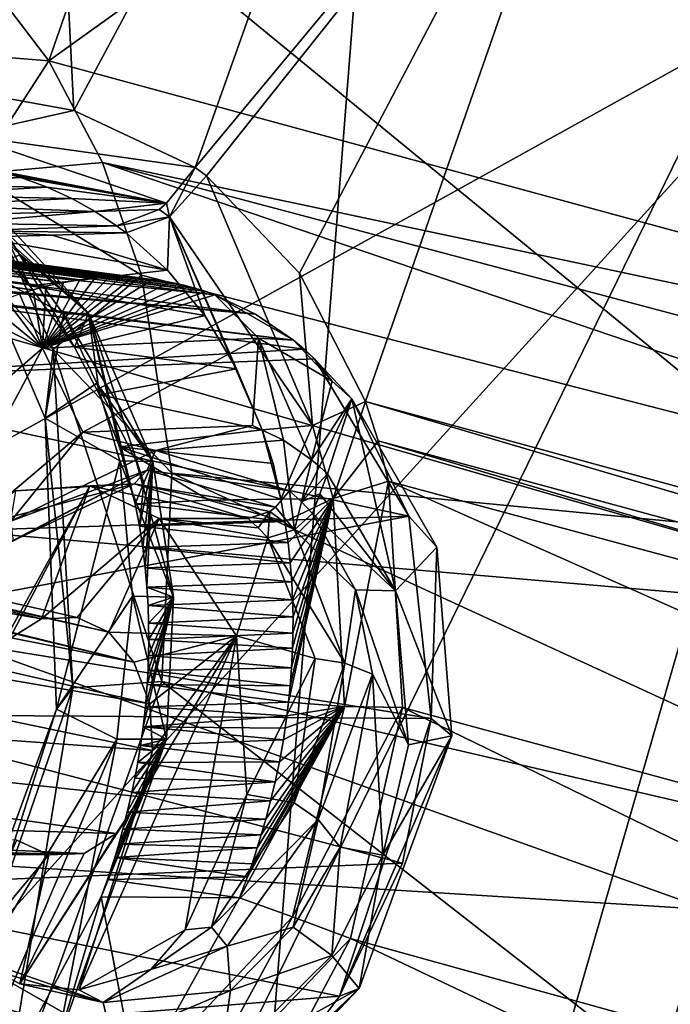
# Model space of a CAD drawing. Header units: metres. Extents: x -150 to 307, y -550 to 84.
# Tile 483 of 656: x 196.96 to 199.27, y -45.07 to -41.57. Entities that reach past the tile are written whole.
import ezdxf

# ---------------------------------------------------------------- set-up
doc = ezdxf.new("R2010")
doc.units = ezdxf.units.M
doc.layers.add('solid_26006363', color=7, linetype='CONTINUOUS')

msp = doc.modelspace()

# ---------------------------------------------------------------- linework, layer by layer
at = {"layer": 'solid_26006363'}
for points in [[(196.60083, -30.959694, 878.640259), (198.641815, -39.122635, 881.911133), (197.154144, -41.897629, 881.450073)], [(196.60083, -30.959694, 878.640259), (197.154144, -41.897629, 881.450073), (196.776627, -41.828884, 881.144531)], [(196.07933, -35.491276, 913.228882), (196.779678, -47.213314, 911.235229), (200.500763, -39.591015, 916.334229)], [(191.751968, -36.109638, 906.630066), (196.982224, -56.357677, 905.998169), (189.043106, -53.510475, 898.924683)], [(191.751968, -36.109638, 906.630066), (198.412628, -38.132488, 912.564453), (196.982224, -56.357677, 905.998169)], [(197.064743, -41.721054, 884.304749), (202.36969, -43.163197, 888.930786), (204.014542, -36.732822, 888.632507)], [(197.675644, -39.963257, 884.334839), (197.064743, -41.721054, 884.304749), (204.014542, -36.732822, 888.632507)], [(198.412628, -38.132488, 912.564453), (205.241486, -37.984425, 918.648743), (205.055618, -57.117409, 913.191284)], [(198.412628, -38.132488, 912.564453), (205.055618, -57.117409, 913.191284), (196.982224, -56.357677, 905.998169)], [(199.125504, -40.242249, 882.56311), (200.704102, -38.135822, 883.295715), (203.580582, -44.401611, 887.226685)], [(197.154144, -41.897629, 881.450073), (198.641815, -39.122635, 881.911133), (197.584274, -42.099266, 881.832642)], [(197.584274, -42.099266, 881.832642), (198.641815, -39.122635, 881.911133), (199.125504, -40.242249, 882.56311)], [(196.779678, -47.213314, 911.235229), (201.651749, -49.373878, 915.042419), (200.500763, -39.591015, 916.334229)], [(195.819336, -39.967365, 886.372742), (201.440521, -39.739426, 890.814392), (200.372223, -43.698971, 891.011536)], [(196.829483, -41.412464, 884.040833), (197.064743, -41.721054, 884.304749), (197.675644, -39.963257, 884.334839)], [(195.046112, -42.162884, 886.338013), (195.819336, -39.967365, 886.372742), (200.372223, -43.698971, 891.011536)], [(197.623901, -42.128605, 881.870789), (197.584274, -42.099266, 881.832642), (199.125504, -40.242249, 882.56311)], [(197.623901, -42.128605, 881.870789), (199.125504, -40.242249, 882.56311), (197.953552, -42.474773, 882.21637)], [(197.953552, -42.474773, 882.21637), (199.125504, -40.242249, 882.56311), (198.187943, -42.929974, 882.519104)], [(198.187943, -42.929974, 882.519104), (199.125504, -40.242249, 882.56311), (203.580582, -44.401611, 887.226685)], [(200.005386, -41.350395, 892.043335), (194.365021, -41.237019, 887.505798), (192.839462, -45.325836, 887.43927)], [(200.005386, -41.350395, 892.043335), (192.839462, -45.325836, 887.43927), (195.612595, -46.188866, 889.873901)], [(200.005386, -41.350395, 892.043335), (195.612595, -46.188866, 889.873901), (198.402115, -46.913486, 892.335022)], [(199.548126, -45.146313, 892.740356), (200.005386, -41.350395, 892.043335), (198.402115, -46.913486, 892.335022)], [(196.829483, -41.412464, 884.040833), (196.38382, -41.666008, 883.544861), (197.064743, -41.721054, 884.304749)], [(196.804611, -42.121696, 883.9953), (197.064743, -41.721054, 884.304749), (196.38382, -41.666008, 883.544861)], [(196.804611, -42.121696, 883.9953), (197.255035, -42.081142, 884.548279), (197.064743, -41.721054, 884.304749)], [(197.064743, -41.721054, 884.304749), (197.255035, -42.081142, 884.548279), (202.36969, -43.163197, 888.930786)], [(196.762939, -41.984581, 881.232422), (196.776627, -41.828884, 881.144531), (197.154144, -41.897629, 881.450073)], [(196.762939, -41.984581, 881.232422), (197.154144, -41.897629, 881.450073), (197.584274, -42.099266, 881.832642)], [(196.762939, -41.984581, 881.232422), (197.482819, -42.226162, 881.843872), (196.710846, -42.083145, 881.458923)], [(196.762939, -41.984581, 881.232422), (197.584274, -42.099266, 881.832642), (197.482819, -42.226162, 881.843872)], [(197.482819, -42.226162, 881.843872), (196.80011, -42.095028, 881.52887), (196.710846, -42.083145, 881.458923)], [(197.482819, -42.226162, 881.843872), (196.884674, -42.112453, 881.597168), (196.80011, -42.095028, 881.52887)], [(196.804611, -42.121696, 883.9953), (197.393661, -42.481316, 884.763), (197.255035, -42.081142, 884.548279)], [(197.255035, -42.081142, 884.548279), (202.016586, -43.346344, 888.693665), (202.36969, -43.163197, 888.930786)], [(197.255035, -42.081142, 884.548279), (201.680511, -43.587143, 888.487183), (202.016586, -43.346344, 888.693665)], [(197.255035, -42.081142, 884.548279), (197.393661, -42.481316, 884.763), (201.680511, -43.587143, 888.487183)], [(196.884674, -42.112453, 881.597168), (196.965012, -42.134941, 881.663818), (196.419525, -42.142681, 882.235352)], [(197.080414, -42.744511, 884.385254), (197.393661, -42.481316, 884.763), (196.804611, -42.121696, 883.9953)], [(197.080414, -42.744511, 884.385254), (196.804611, -42.121696, 883.9953), (196.824173, -42.457237, 883.53717)], [(197.482819, -42.226162, 881.843872), (196.965012, -42.134941, 881.663818), (196.884674, -42.112453, 881.597168)], [(197.482819, -42.226162, 881.843872), (197.584274, -42.099266, 881.832642), (197.492371, -42.274738, 881.890686)], [(197.623901, -42.128605, 881.870789), (197.492371, -42.274738, 881.890686), (197.584274, -42.099266, 881.832642)], [(197.492371, -42.274738, 881.890686), (197.623901, -42.128605, 881.870789), (198.000702, -43.014477, 882.488281)], [(197.623901, -42.128605, 881.870789), (197.953552, -42.474773, 882.21637), (198.000702, -43.014477, 882.488281)], [(195.305374, -43.264317, 886.838806), (195.046112, -42.162884, 886.338013), (200.372223, -43.698971, 891.011536)], [(196.965012, -42.134941, 881.663818), (196.474106, -42.160557, 882.281738), (196.419525, -42.142681, 882.235352)], [(196.965012, -42.134941, 881.663818), (197.059097, -42.16914, 881.744324), (196.474106, -42.160557, 882.281738)], [(197.059097, -42.16914, 881.744324), (196.565964, -42.197369, 882.361694), (196.474106, -42.160557, 882.281738)], [(197.482819, -42.226162, 881.843872), (197.059097, -42.16914, 881.744324), (196.965012, -42.134941, 881.663818)], [(197.174881, -42.497585, 880.447937), (194.812195, -42.207619, 882.947327), (194.902435, -42.195389, 883.012573)], [(197.227661, -42.491951, 880.488647), (194.902435, -42.195389, 883.012573), (194.98526, -42.189793, 883.074036)], [(197.227661, -42.491951, 880.488647), (197.174881, -42.497585, 880.447937), (194.902435, -42.195389, 883.012573)], [(197.276138, -42.48922, 880.52655), (194.98526, -42.189793, 883.074036), (195.061279, -42.189499, 883.131775)], [(197.276138, -42.48922, 880.52655), (197.227661, -42.491951, 880.488647), (194.98526, -42.189793, 883.074036)], [(197.361328, -42.490082, 880.594299), (195.061279, -42.189499, 883.131775), (195.130966, -42.19339, 883.185791)], [(197.320587, -42.48877, 880.561707), (197.276138, -42.48922, 880.52655), (195.061279, -42.189499, 883.131775)], [(197.361328, -42.490082, 880.594299), (197.320587, -42.48877, 880.561707), (195.061279, -42.189499, 883.131775)], [(197.432922, -42.496361, 880.652405), (195.130966, -42.19339, 883.185791), (195.194809, -42.20055, 883.236328)], [(197.432922, -42.496361, 880.652405), (197.361328, -42.490082, 880.594299), (195.130966, -42.19339, 883.185791)], [(197.493195, -42.505638, 880.702148), (195.194809, -42.20055, 883.236328), (195.267181, -42.212986, 883.2948)], [(197.493195, -42.505638, 880.702148), (197.432922, -42.496361, 880.652405), (195.194809, -42.20055, 883.236328)], [(197.059097, -42.16914, 881.744324), (197.147049, -42.209595, 881.822266), (196.565964, -42.197369, 882.361694)], [(197.147049, -42.209595, 881.822266), (196.639053, -42.233368, 882.427185), (196.565964, -42.197369, 882.361694)], [(197.482819, -42.226162, 881.843872), (197.147049, -42.209595, 881.822266), (197.059097, -42.16914, 881.744324)], [(197.009216, -42.532906, 880.323669), (194.620789, -42.254173, 882.814575), (194.688004, -42.23465, 882.860352)], [(197.054382, -42.520645, 880.357056), (194.688004, -42.23465, 882.860352), (194.751678, -42.219322, 882.904541)], [(197.054382, -42.520645, 880.357056), (197.009216, -42.532906, 880.323669), (194.688004, -42.23465, 882.860352)], [(197.117279, -42.506851, 880.404114), (194.751678, -42.219322, 882.904541), (194.812195, -42.207619, 882.947327)], [(197.117279, -42.506851, 880.404114), (197.054382, -42.520645, 880.357056), (194.751678, -42.219322, 882.904541)], [(197.174881, -42.497585, 880.447937), (197.117279, -42.506851, 880.404114), (194.812195, -42.207619, 882.947327)], [(197.543716, -42.516766, 880.744568), (195.267181, -42.212986, 883.2948), (195.332062, -42.228138, 883.348267)], [(197.543716, -42.516766, 880.744568), (197.493195, -42.505638, 880.702148), (195.267181, -42.212986, 883.2948)], [(197.586166, -42.528702, 880.78064), (195.332062, -42.228138, 883.348267), (195.389832, -42.245083, 883.396851)], [(197.586166, -42.528702, 880.78064), (197.543716, -42.516766, 880.744568), (195.332062, -42.228138, 883.348267)], [(197.147049, -42.209595, 881.822266), (197.229126, -42.255589, 881.897461), (196.639053, -42.233368, 882.427185)], [(197.229126, -42.255589, 881.897461), (196.697662, -42.266769, 882.480957), (196.639053, -42.233368, 882.427185)], [(196.964264, -42.408813, 882.886353), (196.824173, -42.457237, 883.53717), (196.780914, -42.236401, 882.689392)], [(197.20517, -42.616444, 882.964966), (196.964264, -42.408813, 882.886353), (196.780914, -42.236401, 882.689392)], [(197.20517, -42.616444, 882.964966), (196.780914, -42.236401, 882.689392), (196.82016, -42.237759, 882.644165)], [(197.482819, -42.226162, 881.843872), (197.229126, -42.255589, 881.897461), (197.147049, -42.209595, 881.822266)], [(197.455948, -42.247898, 881.855713), (197.229126, -42.255589, 881.897461), (197.482819, -42.226162, 881.843872)], [(197.455948, -42.247898, 881.855713), (197.482819, -42.226162, 881.843872), (197.492371, -42.274738, 881.890686)], [(197.009216, -42.532906, 880.323669), (196.961365, -42.548054, 880.288818), (194.620789, -42.254173, 882.814575)], [(197.623062, -42.5396, 880.812317), (195.389832, -42.245083, 883.396851), (195.443604, -42.263836, 883.442932)], [(197.623062, -42.5396, 880.812317), (197.586166, -42.528702, 880.78064), (195.389832, -42.245083, 883.396851)], [(197.653809, -42.551102, 880.839111), (195.443604, -42.263836, 883.442932), (195.597916, -42.335613, 883.580078)], [(197.623062, -42.5396, 880.812317), (195.443604, -42.263836, 883.442932), (197.653809, -42.551102, 880.839111)], [(197.229126, -42.255589, 881.897461), (196.745026, -42.296631, 882.525146), (196.697662, -42.266769, 882.480957)], [(197.229126, -42.255589, 881.897461), (197.305161, -42.306316, 881.969666), (196.745026, -42.296631, 882.525146)], [(197.20517, -42.616444, 882.964966), (196.82016, -42.237759, 882.644165), (196.85939, -42.238934, 882.598389)], [(196.997742, -42.518723, 882.778259), (196.85939, -42.238934, 882.598389), (196.836945, -42.292294, 882.594971)], [(197.155731, -42.736446, 882.958069), (197.20517, -42.616444, 882.964966), (196.85939, -42.238934, 882.598389)], [(196.997742, -42.518723, 882.778259), (197.155731, -42.736446, 882.958069), (196.85939, -42.238934, 882.598389)], [(197.455948, -42.247898, 881.855713), (197.305161, -42.306316, 881.969666), (197.229126, -42.255589, 881.897461)], [(197.455948, -42.247898, 881.855713), (197.492371, -42.274738, 881.890686), (197.305161, -42.306316, 881.969666)], [(197.305161, -42.306316, 881.969666), (196.783081, -42.323631, 882.561523), (196.745026, -42.296631, 882.525146)], [(197.305161, -42.306316, 881.969666), (197.339569, -42.331505, 882.003235), (196.783081, -42.323631, 882.561523)], [(196.997742, -42.518723, 882.778259), (196.836945, -42.292294, 882.594971), (196.814102, -42.346649, 882.591431)], [(197.305161, -42.306316, 881.969666), (197.492371, -42.274738, 881.890686), (197.339569, -42.331505, 882.003235)], [(197.485825, -42.463936, 882.153015), (197.339569, -42.331505, 882.003235), (197.492371, -42.274738, 881.890686)], [(197.61792, -42.624729, 882.30127), (197.485825, -42.463936, 882.153015), (197.492371, -42.274738, 881.890686)], [(197.492371, -42.274738, 881.890686), (198.000702, -43.014477, 882.488281), (197.821564, -43.029903, 882.578186)], [(197.731018, -42.813183, 882.444031), (197.492371, -42.274738, 881.890686), (197.821564, -43.029903, 882.578186)], [(197.731018, -42.813183, 882.444031), (197.61792, -42.624729, 882.30127), (197.492371, -42.274738, 881.890686)], [(197.798325, -42.619774, 880.967896), (195.597916, -42.335613, 883.580078), (195.741806, -42.430199, 883.715637)], [(197.798325, -42.619774, 880.967896), (197.653809, -42.551102, 880.839111), (195.597916, -42.335613, 883.580078)], [(197.076935, -42.339062, 882.29718), (196.783081, -42.323631, 882.561523), (197.339569, -42.331505, 882.003235)], [(197.076935, -42.339062, 882.29718), (196.814102, -42.346649, 882.591431), (196.783081, -42.323631, 882.561523)], [(197.076935, -42.339062, 882.29718), (197.485825, -42.463936, 882.153015), (196.814102, -42.346649, 882.591431)], [(197.076935, -42.339062, 882.29718), (197.339569, -42.331505, 882.003235), (197.485825, -42.463936, 882.153015)], [(196.997742, -42.518723, 882.778259), (196.814102, -42.346649, 882.591431), (197.485825, -42.463936, 882.153015)], [(196.964264, -42.408813, 882.886353), (197.117203, -42.62009, 883.077148), (196.824173, -42.457237, 883.53717)], [(197.20517, -42.616444, 882.964966), (197.117203, -42.62009, 883.077148), (196.964264, -42.408813, 882.886353)], [(197.798325, -42.619774, 880.967896), (195.741806, -42.430199, 883.715637), (195.756927, -42.441872, 883.730042)], [(197.932312, -42.712009, 881.093262), (195.756927, -42.441872, 883.730042), (195.771851, -42.45388, 883.74469)], [(197.798325, -42.619774, 880.967896), (195.756927, -42.441872, 883.730042), (197.932312, -42.712009, 881.093262)], [(197.970047, -42.744095, 881.129822), (195.771851, -42.45388, 883.74469), (196.100082, -42.85437, 884.104858)], [(197.970047, -42.744095, 881.129822), (197.932312, -42.712009, 881.093262), (195.771851, -42.45388, 883.74469)], [(197.051682, -42.989185, 883.88678), (196.824173, -42.457237, 883.53717), (197.117203, -42.62009, 883.077148)], [(197.051682, -42.989185, 883.88678), (197.080414, -42.744511, 884.385254), (196.824173, -42.457237, 883.53717)], [(196.997742, -42.518723, 882.778259), (197.485825, -42.463936, 882.153015), (197.61792, -42.624729, 882.30127)], [(197.080414, -42.744511, 884.385254), (197.501343, -43.183838, 885.036011), (197.393661, -42.481316, 884.763)], [(197.393661, -42.481316, 884.763), (197.501343, -43.183838, 885.036011), (201.680511, -43.587143, 888.487183)], [(197.953552, -42.474773, 882.21637), (198.187943, -42.929974, 882.519104), (198.000702, -43.014477, 882.488281)], [(197.042114, -42.740845, 880.016968), (197.276138, -42.48922, 880.52655), (197.320587, -42.48877, 880.561707)], [(197.042114, -42.740845, 880.016968), (197.320587, -42.48877, 880.561707), (197.361328, -42.490082, 880.594299)], [(197.042114, -42.740845, 880.016968), (197.227661, -42.491951, 880.488647), (197.276138, -42.48922, 880.52655)], [(197.042114, -42.740845, 880.016968), (197.361328, -42.490082, 880.594299), (197.432922, -42.496361, 880.652405)], [(197.042114, -42.740845, 880.016968), (197.174881, -42.497585, 880.447937), (197.227661, -42.491951, 880.488647)], [(197.042114, -42.740845, 880.016968), (197.432922, -42.496361, 880.652405), (197.493195, -42.505638, 880.702148)], [(197.042114, -42.740845, 880.016968), (197.117279, -42.506851, 880.404114), (197.174881, -42.497585, 880.447937)], [(197.042114, -42.740845, 880.016968), (197.493195, -42.505638, 880.702148), (197.543716, -42.516766, 880.744568)], [(197.042114, -42.740845, 880.016968), (197.054382, -42.520645, 880.357056), (197.117279, -42.506851, 880.404114)], [(197.042114, -42.740845, 880.016968), (197.543716, -42.516766, 880.744568), (197.586166, -42.528702, 880.78064)], [(197.042114, -42.740845, 880.016968), (196.910675, -42.566563, 880.25238), (196.961365, -42.548054, 880.288818)], [(197.042114, -42.740845, 880.016968), (196.961365, -42.548054, 880.288818), (197.009216, -42.532906, 880.323669)], [(196.997742, -42.518723, 882.778259), (197.61792, -42.624729, 882.30127), (197.155731, -42.736446, 882.958069)], [(197.042114, -42.740845, 880.016968), (197.009216, -42.532906, 880.323669), (197.054382, -42.520645, 880.357056)], [(197.042114, -42.740845, 880.016968), (197.586166, -42.528702, 880.78064), (197.623062, -42.5396, 880.812317)], [(197.042114, -42.740845, 880.016968), (197.623062, -42.5396, 880.812317), (197.653809, -42.551102, 880.839111)], [(197.809006, -42.705322, 880.592468), (197.042114, -42.740845, 880.016968), (197.653809, -42.551102, 880.839111)], [(197.798325, -42.619774, 880.967896), (197.932312, -42.712009, 881.093262), (197.653809, -42.551102, 880.839111)], [(197.809006, -42.705322, 880.592468), (197.653809, -42.551102, 880.839111), (197.932312, -42.712009, 881.093262)], [(197.042114, -42.740845, 880.016968), (196.857071, -42.588943, 880.214417), (196.910675, -42.566563, 880.25238)], [(197.042114, -42.740845, 880.016968), (196.370499, -43.320797, 879.659363), (196.800552, -42.615768, 880.175049)], [(197.042114, -42.740845, 880.016968), (196.800552, -42.615768, 880.175049), (196.857071, -42.588943, 880.214417)], [(197.235214, -42.864979, 883.256287), (197.051682, -42.989185, 883.88678), (197.117203, -42.62009, 883.077148)], [(197.20517, -42.616444, 882.964966), (197.433563, -43.142166, 883.282593), (197.117203, -42.62009, 883.077148)], [(197.433563, -43.142166, 883.282593), (197.235214, -42.864979, 883.256287), (197.117203, -42.62009, 883.077148)], [(197.155731, -42.736446, 882.958069), (197.244446, -42.905396, 883.071838), (197.20517, -42.616444, 882.964966)], [(197.401947, -43.218304, 883.278198), (197.433563, -43.142166, 883.282593), (197.20517, -42.616444, 882.964966)], [(197.401947, -43.218304, 883.278198), (197.20517, -42.616444, 882.964966), (197.370865, -43.293129, 883.273987)], [(197.315811, -43.090614, 883.176758), (197.370865, -43.293129, 883.273987), (197.20517, -42.616444, 882.964966)], [(197.244446, -42.905396, 883.071838), (197.315811, -43.090614, 883.176758), (197.20517, -42.616444, 882.964966)], [(197.039032, -43.700581, 880.690552), (192.441589, -42.623749, 886.385925), (191.987991, -42.83157, 886.096619)], [(197.27829, -43.747669, 880.903687), (192.864594, -42.753899, 886.744507), (192.441589, -42.623749, 886.385925)], [(197.164795, -43.695492, 880.802612), (192.441589, -42.623749, 886.385925), (197.039032, -43.700581, 880.690552)], [(197.27829, -43.747669, 880.903687), (192.441589, -42.623749, 886.385925), (197.164795, -43.695492, 880.802612)], [(197.155731, -42.736446, 882.958069), (197.61792, -42.624729, 882.30127), (197.731018, -42.813183, 882.444031)], [(197.18544, -43.038136, 880.028198), (197.042114, -42.740845, 880.016968), (197.809006, -42.705322, 880.592468)], [(197.787811, -43.015163, 880.481873), (197.18544, -43.038136, 880.028198), (197.809006, -42.705322, 880.592468)], [(197.896729, -43.066868, 880.578979), (197.787811, -43.015163, 880.481873), (197.809006, -42.705322, 880.592468)], [(198.070328, -42.857193, 880.832275), (197.809006, -42.705322, 880.592468), (197.932312, -42.712009, 881.093262)], [(197.997147, -43.136414, 880.674438), (197.809006, -42.705322, 880.592468), (198.070328, -42.857193, 880.832275)], [(197.896729, -43.066868, 880.578979), (197.809006, -42.705322, 880.592468), (197.997147, -43.136414, 880.674438)], [(198.007065, -42.778549, 881.166077), (197.932312, -42.712009, 881.093262), (197.970047, -42.744095, 881.129822)], [(198.070328, -42.857193, 880.832275), (197.932312, -42.712009, 881.093262), (198.007065, -42.778549, 881.166077)], [(197.366028, -43.854759, 880.981873), (192.883789, -42.770325, 886.763733), (192.864594, -42.753899, 886.744507)], [(197.366028, -43.854759, 880.981873), (192.864594, -42.753899, 886.744507), (197.27829, -43.747669, 880.903687)], [(198.007065, -42.778549, 881.166077), (197.970047, -42.744095, 881.129822), (196.100082, -42.85437, 884.104858)], [(196.63443, -43.504826, 879.732117), (196.370499, -43.320797, 879.659363), (197.042114, -42.740845, 880.016968)], [(197.18544, -43.038136, 880.028198), (196.63443, -43.504826, 879.732117), (197.042114, -42.740845, 880.016968)], [(197.149872, -43.94566, 884.784241), (197.080414, -42.744511, 884.385254), (197.051682, -42.989185, 883.88678)], [(197.080414, -42.744511, 884.385254), (197.465179, -43.922535, 885.208862), (197.501343, -43.183838, 885.036011)], [(197.149872, -43.94566, 884.784241), (197.465179, -43.922535, 885.208862), (197.080414, -42.744511, 884.385254)], [(197.155731, -42.736446, 882.958069), (197.731018, -42.813183, 882.444031), (197.244446, -42.905396, 883.071838)], [(197.366028, -43.854759, 880.981873), (192.902237, -42.787395, 886.782349), (192.883789, -42.770325, 886.763733)], [(197.366028, -43.854759, 880.981873), (193.050583, -42.998333, 886.953735), (192.902237, -42.787395, 886.782349)], [(198.341766, -43.336422, 881.546387), (198.007065, -42.778549, 881.166077), (196.100082, -42.85437, 884.104858)], [(198.139877, -42.920128, 880.901306), (198.007065, -42.778549, 881.166077), (198.341766, -43.336422, 881.546387)], [(198.070328, -42.857193, 880.832275), (198.007065, -42.778549, 881.166077), (198.139877, -42.920128, 880.901306)], [(197.244446, -42.905396, 883.071838), (197.731018, -42.813183, 882.444031), (197.821564, -43.029903, 882.578186)], [(197.039032, -43.700581, 880.690552), (191.987991, -42.83157, 886.096619), (196.925735, -43.771156, 880.5896)], [(198.341766, -43.336422, 881.546387), (196.100082, -42.85437, 884.104858), (196.289917, -43.402576, 884.400085)], [(197.235214, -42.864979, 883.256287), (197.31636, -43.140251, 883.420654), (197.051682, -42.989185, 883.88678)], [(197.374924, -43.141312, 883.351746), (197.31636, -43.140251, 883.420654), (197.235214, -42.864979, 883.256287)], [(197.433563, -43.142166, 883.282593), (197.374924, -43.141312, 883.351746), (197.235214, -42.864979, 883.256287)], [(197.997147, -43.136414, 880.674438), (198.070328, -42.857193, 880.832275), (198.139877, -42.920128, 880.901306)], [(197.244446, -42.905396, 883.071838), (197.821564, -43.029903, 882.578186), (197.315811, -43.090614, 883.176758)], [(198.025299, -43.160587, 880.702454), (197.997147, -43.136414, 880.674438), (198.139877, -42.920128, 880.901306)], [(198.000702, -43.014477, 882.488281), (198.187943, -42.929974, 882.519104), (198.073441, -43.274197, 882.615967)], [(198.025299, -43.160587, 880.702454), (198.139877, -42.920128, 880.901306), (198.05278, -43.186424, 880.730042)], [(198.294525, -43.601532, 881.026611), (198.05278, -43.186424, 880.730042), (198.139877, -42.920128, 880.901306)], [(198.073441, -43.274197, 882.615967), (198.187943, -42.929974, 882.519104), (198.232895, -43.068817, 882.591187)], [(198.441742, -43.446045, 881.265869), (198.139877, -42.920128, 880.901306), (198.341766, -43.336422, 881.546387)], [(198.441742, -43.446045, 881.265869), (198.294525, -43.601532, 881.026611), (198.139877, -42.920128, 880.901306)], [(198.187943, -42.929974, 882.519104), (203.580582, -44.401611, 887.226685), (203.465714, -44.488018, 887.157288)], [(198.232895, -43.068817, 882.591187), (198.187943, -42.929974, 882.519104), (203.465714, -44.488018, 887.157288)], [(197.422714, -44.001881, 881.03241), (193.127258, -43.267296, 887.086243), (193.050583, -42.998333, 886.953735)], [(197.422714, -44.001881, 881.03241), (193.050583, -42.998333, 886.953735), (197.366028, -43.854759, 880.981873)], [(197.091812, -44.020687, 884.267761), (197.051682, -42.989185, 883.88678), (197.31636, -43.140251, 883.420654)], [(197.091812, -44.020687, 884.267761), (197.149872, -43.94566, 884.784241), (197.051682, -42.989185, 883.88678)], [(196.930176, -43.35371, 879.91626), (196.63443, -43.504826, 879.732117), (197.18544, -43.038136, 880.028198)], [(197.442932, -43.103065, 880.240906), (196.930176, -43.35371, 879.91626), (197.18544, -43.038136, 880.028198)], [(197.442932, -43.103065, 880.240906), (197.18544, -43.038136, 880.028198), (197.787811, -43.015163, 880.481873)], [(197.315811, -43.090614, 883.176758), (197.821564, -43.029903, 882.578186), (197.860703, -43.148987, 882.64502)], [(197.442932, -43.103065, 880.240906), (197.787811, -43.015163, 880.481873), (197.896729, -43.066868, 880.578979)], [(197.821564, -43.029903, 882.578186), (198.000702, -43.014477, 882.488281), (197.88826, -43.276318, 882.703918)], [(197.860703, -43.148987, 882.64502), (197.821564, -43.029903, 882.578186), (197.88826, -43.276318, 882.703918)], [(198.000702, -43.014477, 882.488281), (198.073441, -43.274197, 882.615967), (197.88826, -43.276318, 882.703918)], [(197.919052, -43.246647, 880.643127), (197.442932, -43.103065, 880.240906), (197.896729, -43.066868, 880.578979)], [(197.919052, -43.246647, 880.643127), (197.896729, -43.066868, 880.578979), (197.997147, -43.136414, 880.674438)], [(198.073441, -43.274197, 882.615967), (198.232895, -43.068817, 882.591187), (198.269318, -43.212639, 882.65802)], [(198.232895, -43.068817, 882.591187), (203.465714, -44.488018, 887.157288), (203.354446, -44.582905, 887.093323)], [(198.269318, -43.212639, 882.65802), (198.232895, -43.068817, 882.591187), (203.354446, -44.582905, 887.093323)], [(197.413147, -43.173595, 880.262329), (196.930176, -43.35371, 879.91626), (197.442932, -43.103065, 880.240906)], [(197.315811, -43.090614, 883.176758), (197.860703, -43.148987, 882.64502), (197.88826, -43.276318, 882.703918)], [(197.632202, -43.279526, 882.982483), (197.315811, -43.090614, 883.176758), (197.88826, -43.276318, 882.703918)], [(197.632202, -43.279526, 882.982483), (197.370865, -43.293129, 883.273987), (197.315811, -43.090614, 883.176758)], [(197.413147, -43.173595, 880.262329), (197.442932, -43.103065, 880.240906), (197.919052, -43.246647, 880.643127)], [(197.361771, -43.619793, 883.638367), (197.091812, -44.020687, 884.267761), (197.31636, -43.140251, 883.420654)], [(197.507004, -43.623459, 883.469543), (197.361771, -43.619793, 883.638367), (197.31636, -43.140251, 883.420654)], [(197.507004, -43.623459, 883.469543), (197.31636, -43.140251, 883.420654), (197.374924, -43.141312, 883.351746)], [(197.507004, -43.623459, 883.469543), (197.374924, -43.141312, 883.351746), (197.433563, -43.142166, 883.282593)], [(197.386154, -43.372063, 883.307129), (197.397949, -43.447678, 883.33667), (197.433563, -43.142166, 883.282593)], [(197.401947, -43.218304, 883.278198), (197.386154, -43.372063, 883.307129), (197.433563, -43.142166, 883.282593)], [(197.397949, -43.447678, 883.33667), (197.406693, -43.519638, 883.362915), (197.433563, -43.142166, 883.282593)], [(197.406693, -43.519638, 883.362915), (197.412872, -43.588264, 883.386292), (197.433563, -43.142166, 883.282593)], [(197.412872, -43.588264, 883.386292), (197.507004, -43.623459, 883.469543), (197.433563, -43.142166, 883.282593)], [(197.961685, -43.28537, 880.686096), (197.919052, -43.246647, 880.643127), (197.997147, -43.136414, 880.674438)], [(197.961685, -43.28537, 880.686096), (197.997147, -43.136414, 880.674438), (198.025299, -43.160587, 880.702454)], [(196.919083, -43.432579, 880.100464), (196.939011, -43.42366, 879.976746), (197.413147, -43.173595, 880.262329)], [(197.367432, -43.221634, 880.369141), (196.919083, -43.432579, 880.100464), (197.413147, -43.173595, 880.262329)], [(197.413147, -43.173595, 880.262329), (196.939011, -43.42366, 879.976746), (196.930176, -43.35371, 879.91626)], [(197.367432, -43.221634, 880.369141), (197.413147, -43.173595, 880.262329), (197.869476, -43.304153, 880.644775)], [(197.869476, -43.304153, 880.644775), (197.413147, -43.173595, 880.262329), (197.919052, -43.246647, 880.643127)], [(197.961685, -43.28537, 880.686096), (198.025299, -43.160587, 880.702454), (198.05278, -43.186424, 880.730042)], [(197.501343, -43.183838, 885.036011), (197.465179, -43.922535, 885.208862), (200.780518, -44.693157, 888.068726)], [(197.501343, -43.183838, 885.036011), (200.780518, -44.693157, 888.068726), (201.680511, -43.587143, 888.487183)], [(198.026535, -43.25658, 880.728577), (197.961685, -43.28537, 880.686096), (198.05278, -43.186424, 880.730042)], [(198.026535, -43.25658, 880.728577), (198.05278, -43.186424, 880.730042), (198.294525, -43.601532, 881.026611)], [(198.113327, -44.011398, 882.85022), (198.073441, -43.274197, 882.615967), (198.269318, -43.212639, 882.65802)], [(198.113327, -44.011398, 882.85022), (198.269318, -43.212639, 882.65802), (198.319244, -44.01553, 882.913391)], [(198.319244, -44.01553, 882.913391), (198.269318, -43.212639, 882.65802), (202.826889, -45.23872, 886.850098)], [(198.269318, -43.212639, 882.65802), (203.354446, -44.582905, 887.093323), (202.826889, -45.23872, 886.850098)], [(196.711594, -43.398239, 880.398804), (196.919083, -43.432579, 880.100464), (197.367432, -43.221634, 880.369141)], [(196.948212, -43.246902, 880.609619), (196.711594, -43.398239, 880.398804), (197.367432, -43.221634, 880.369141)], [(196.839127, -43.900791, 880.512451), (196.948212, -43.246902, 880.609619), (197.209885, -43.228355, 880.842773)], [(196.925735, -43.771156, 880.5896), (196.839127, -43.900791, 880.512451), (197.209885, -43.228355, 880.842773)], [(197.039032, -43.700581, 880.690552), (196.925735, -43.771156, 880.5896), (197.209885, -43.228355, 880.842773)], [(197.209885, -43.228355, 880.842773), (196.948212, -43.246902, 880.609619), (197.367432, -43.221634, 880.369141)], [(197.039032, -43.700581, 880.690552), (197.209885, -43.228355, 880.842773), (197.456619, -43.345074, 881.062622)], [(197.209885, -43.228355, 880.842773), (197.367432, -43.221634, 880.369141), (197.772278, -43.345154, 880.708557)], [(197.456619, -43.345074, 881.062622), (197.209885, -43.228355, 880.842773), (197.772278, -43.345154, 880.708557)], [(197.849075, -43.319462, 880.652527), (197.367432, -43.221634, 880.369141), (197.869476, -43.304153, 880.644775)], [(197.849075, -43.319462, 880.652527), (197.772278, -43.345154, 880.708557), (197.367432, -43.221634, 880.369141)], [(197.401947, -43.218304, 883.278198), (197.370865, -43.293129, 883.273987), (197.386154, -43.372063, 883.307129)], [(197.935837, -43.384689, 880.724487), (197.869476, -43.304153, 880.644775), (197.919052, -43.246647, 880.643127)], [(197.935837, -43.384689, 880.724487), (197.919052, -43.246647, 880.643127), (197.961685, -43.28537, 880.686096)], [(197.432266, -44.167496, 881.040894), (193.048737, -43.855431, 887.187073), (193.127258, -43.267296, 887.086243)], [(197.432266, -44.167496, 881.040894), (193.127258, -43.267296, 887.086243), (197.422714, -44.001881, 881.03241)], [(199.400894, -44.731495, 890.516724), (195.092499, -44.464146, 887.0047), (195.305374, -43.264317, 886.838806)], [(199.400894, -44.731495, 890.516724), (195.305374, -43.264317, 886.838806), (200.372223, -43.698971, 891.011536)], [(197.632202, -43.279526, 882.982483), (197.902573, -43.355, 882.738831), (197.370865, -43.293129, 883.273987)], [(197.632202, -43.279526, 882.982483), (197.88826, -43.276318, 882.703918), (197.902573, -43.355, 882.738831)], [(197.902573, -43.355, 882.738831), (197.88826, -43.276318, 882.703918), (198.073441, -43.274197, 882.615967)], [(197.913406, -43.430199, 882.77002), (197.902573, -43.355, 882.738831), (198.073441, -43.274197, 882.615967)], [(197.921234, -43.501713, 882.797852), (197.913406, -43.430199, 882.77002), (198.073441, -43.274197, 882.615967)], [(197.915115, -43.996906, 882.945313), (197.921036, -43.938587, 882.931824), (198.073441, -43.274197, 882.615967)], [(198.113327, -44.011398, 882.85022), (197.915115, -43.996906, 882.945313), (198.073441, -43.274197, 882.615967)], [(197.921036, -43.938587, 882.931824), (197.92598, -43.874683, 882.915894), (198.073441, -43.274197, 882.615967)], [(197.926514, -43.569458, 882.822632), (197.921234, -43.501713, 882.797852), (198.073441, -43.274197, 882.615967)], [(197.92598, -43.874683, 882.915894), (197.929504, -43.804672, 882.897095), (198.073441, -43.274197, 882.615967)], [(197.929657, -43.633606, 882.844666), (197.926514, -43.569458, 882.822632), (198.073441, -43.274197, 882.615967)], [(197.929504, -43.804672, 882.897095), (197.930862, -43.751141, 882.881653), (198.073441, -43.274197, 882.615967)], [(197.931, -43.69416, 882.864258), (197.929657, -43.633606, 882.844666), (198.073441, -43.274197, 882.615967)], [(197.930862, -43.751141, 882.881653), (197.931, -43.69416, 882.864258), (198.073441, -43.274197, 882.615967)], [(197.935837, -43.384689, 880.724487), (197.961685, -43.28537, 880.686096), (198.000412, -43.326797, 880.726807)], [(198.026535, -43.25658, 880.728577), (198.000412, -43.326797, 880.726807), (197.961685, -43.28537, 880.686096)], [(198.026535, -43.25658, 880.728577), (198.294525, -43.601532, 881.026611), (198.000412, -43.326797, 880.726807)], [(197.370865, -43.293129, 883.273987), (197.902573, -43.355, 882.738831), (197.386154, -43.372063, 883.307129)], [(197.807922, -43.377785, 880.745178), (197.772278, -43.345154, 880.708557), (197.849075, -43.319462, 880.652527)], [(197.807922, -43.377785, 880.745178), (197.849075, -43.319462, 880.652527), (197.841217, -43.413811, 880.781006)], [(197.841217, -43.413811, 880.781006), (197.849075, -43.319462, 880.652527), (197.935837, -43.384689, 880.724487)], [(197.935837, -43.384689, 880.724487), (197.849075, -43.319462, 880.652527), (197.869476, -43.304153, 880.644775)], [(198.341766, -43.336422, 881.546387), (196.289917, -43.402576, 884.400085), (196.322067, -43.716251, 884.510498)], [(198.421478, -44.053772, 881.756836), (198.341766, -43.336422, 881.546387), (196.322067, -43.716251, 884.510498)], [(197.164795, -43.695492, 880.802612), (197.039032, -43.700581, 880.690552), (197.456619, -43.345074, 881.062622)], [(197.27829, -43.747669, 880.903687), (197.164795, -43.695492, 880.802612), (197.456619, -43.345074, 881.062622)], [(197.27829, -43.747669, 880.903687), (197.456619, -43.345074, 881.062622), (197.730225, -43.761166, 881.306396)], [(197.386154, -43.372063, 883.307129), (197.902573, -43.355, 882.738831), (197.913406, -43.430199, 882.77002)], [(197.456619, -43.345074, 881.062622), (197.772278, -43.345154, 880.708557), (197.807922, -43.377785, 880.745178)], [(197.456619, -43.345074, 881.062622), (197.807922, -43.377785, 880.745178), (197.841217, -43.413811, 880.781006)], [(197.730225, -43.761166, 881.306396), (197.456619, -43.345074, 881.062622), (197.841217, -43.413811, 880.781006)], [(197.935837, -43.384689, 880.724487), (198.000412, -43.326797, 880.726807), (198.152786, -43.597794, 880.915771)], [(198.152786, -43.597794, 880.915771), (198.000412, -43.326797, 880.726807), (198.294525, -43.601532, 881.026611)], [(198.441742, -43.446045, 881.265869), (198.341766, -43.336422, 881.546387), (198.421478, -44.053772, 881.756836)], [(197.386154, -43.372063, 883.307129), (197.913406, -43.430199, 882.77002), (197.397949, -43.447678, 883.33667)], [(197.841217, -43.413811, 880.781006), (197.935837, -43.384689, 880.724487), (198.11496, -43.858086, 880.996765)], [(198.11496, -43.858086, 880.996765), (197.935837, -43.384689, 880.724487), (198.152786, -43.597794, 880.915771)], [(197.730225, -43.761166, 881.306396), (197.841217, -43.413811, 880.781006), (198.009201, -43.841522, 881.038879)], [(198.009201, -43.841522, 881.038879), (197.841217, -43.413811, 880.781006), (198.11496, -43.858086, 880.996765)], [(197.397949, -43.447678, 883.33667), (197.913406, -43.430199, 882.77002), (197.921234, -43.501713, 882.797852)], [(197.397949, -43.447678, 883.33667), (197.921234, -43.501713, 882.797852), (197.406693, -43.519638, 883.362915)], [(198.441742, -43.446045, 881.265869), (198.49382, -44.116322, 881.463867), (198.294525, -43.601532, 881.026611)], [(198.441742, -43.446045, 881.265869), (198.421478, -44.053772, 881.756836), (198.49382, -44.116322, 881.463867)], [(197.406693, -43.519638, 883.362915), (197.921234, -43.501713, 882.797852), (197.926514, -43.569458, 882.822632)], [(197.406693, -43.519638, 883.362915), (197.926514, -43.569458, 882.822632), (197.412872, -43.588264, 883.386292)], [(197.412872, -43.588264, 883.386292), (197.926514, -43.569458, 882.822632), (197.929657, -43.633606, 882.844666)], [(197.412872, -43.588264, 883.386292), (197.929657, -43.633606, 882.844666), (197.416855, -43.653522, 883.407043)], [(197.412872, -43.588264, 883.386292), (197.416855, -43.653522, 883.407043), (197.507004, -43.623459, 883.469543)], [(198.11496, -43.858086, 880.996765), (198.152786, -43.597794, 880.915771), (198.212738, -43.897072, 881.041931)], [(198.152786, -43.597794, 880.915771), (198.294525, -43.601532, 881.026611), (198.341141, -44.147903, 881.209106)], [(198.152786, -43.597794, 880.915771), (198.341141, -44.147903, 881.209106), (198.212738, -43.897072, 881.041931)], [(197.361771, -43.619793, 883.638367), (197.306412, -44.127831, 883.795654), (197.091812, -44.020687, 884.267761)], [(197.482376, -44.127831, 883.587463), (197.306412, -44.127831, 883.795654), (197.361771, -43.619793, 883.638367)], [(197.507004, -43.623459, 883.469543), (197.482376, -44.127831, 883.587463), (197.361771, -43.619793, 883.638367)], [(197.39917, -44.084469, 883.510376), (197.482376, -44.127831, 883.587463), (197.507004, -43.623459, 883.469543)], [(197.407257, -44.012508, 883.49707), (197.39917, -44.084469, 883.510376), (197.507004, -43.623459, 883.469543)], [(197.413773, -43.934048, 883.480835), (197.407257, -44.012508, 883.49707), (197.507004, -43.623459, 883.469543)], [(197.416672, -43.883659, 883.46936), (197.413773, -43.934048, 883.480835), (197.507004, -43.623459, 883.469543)], [(197.41864, -43.830521, 883.456421), (197.416672, -43.883659, 883.46936), (197.507004, -43.623459, 883.469543)], [(197.416855, -43.653522, 883.407043), (197.418961, -43.71558, 883.425537), (197.507004, -43.623459, 883.469543)], [(197.416855, -43.653522, 883.407043), (197.929657, -43.633606, 882.844666), (197.931, -43.69416, 882.864258)], [(197.419464, -43.774567, 883.441895), (197.41864, -43.830521, 883.456421), (197.507004, -43.623459, 883.469543)], [(197.418961, -43.71558, 883.425537), (197.419464, -43.774567, 883.441895), (197.507004, -43.623459, 883.469543)], [(198.294525, -43.601532, 881.026611), (198.49382, -44.116322, 881.463867), (198.341141, -44.147903, 881.209106)], [(197.416855, -43.653522, 883.407043), (197.931, -43.69416, 882.864258), (197.418961, -43.71558, 883.425537)], [(197.418961, -43.71558, 883.425537), (197.931, -43.69416, 882.864258), (197.930862, -43.751141, 882.881653)], [(198.421478, -44.053772, 881.756836), (196.322067, -43.716251, 884.510498), (196.309677, -44.039967, 884.589478)], [(197.418961, -43.71558, 883.425537), (197.930862, -43.751141, 882.881653), (197.419464, -43.774567, 883.441895)], [(197.548874, -44.804737, 881.144775), (197.171799, -45.017006, 880.808838), (197.730225, -43.761166, 881.306396)], [(197.390198, -44.332733, 881.003418), (197.730225, -43.761166, 881.306396), (197.171799, -45.017006, 880.808838)], [(197.366028, -43.854759, 880.981873), (197.27829, -43.747669, 880.903687), (197.730225, -43.761166, 881.306396)], [(197.422714, -44.001881, 881.03241), (197.366028, -43.854759, 880.981873), (197.730225, -43.761166, 881.306396)], [(197.390198, -44.332733, 881.003418), (197.432266, -44.167496, 881.040894), (197.730225, -43.761166, 881.306396)], [(197.419464, -43.774567, 883.441895), (197.929504, -43.804672, 882.897095), (197.41864, -43.830521, 883.456421)], [(197.419464, -43.774567, 883.441895), (197.930862, -43.751141, 882.881653), (197.929504, -43.804672, 882.897095)], [(197.432266, -44.167496, 881.040894), (197.422714, -44.001881, 881.03241), (197.730225, -43.761166, 881.306396)], [(197.548874, -44.804737, 881.144775), (197.730225, -43.761166, 881.306396), (197.767456, -44.324219, 881.339539)], [(197.767456, -44.324219, 881.339539), (197.730225, -43.761166, 881.306396), (198.009201, -43.841522, 881.038879)], [(197.41864, -43.830521, 883.456421), (197.929504, -43.804672, 882.897095), (197.92598, -43.874683, 882.915894)], [(197.41864, -43.830521, 883.456421), (197.92598, -43.874683, 882.915894), (197.416672, -43.883659, 883.46936)], [(197.767456, -44.324219, 881.339539), (198.009201, -43.841522, 881.038879), (197.934921, -44.353325, 881.141541)], [(197.934921, -44.353325, 881.141541), (198.009201, -43.841522, 881.038879), (198.11496, -43.858086, 880.996765)], [(197.303589, -44.462368, 880.92627), (192.703156, -44.331257, 887.051636), (193.048737, -43.855431, 887.187073)], [(197.390198, -44.332733, 881.003418), (193.048737, -43.855431, 887.187073), (197.432266, -44.167496, 881.040894)], [(197.303589, -44.462368, 880.92627), (193.048737, -43.855431, 887.187073), (197.390198, -44.332733, 881.003418)], [(197.416672, -43.883659, 883.46936), (197.92598, -43.874683, 882.915894), (197.921036, -43.938587, 882.931824)], [(197.934921, -44.353325, 881.141541), (198.11496, -43.858086, 880.996765), (198.020096, -44.413136, 881.088074)], [(198.020096, -44.413136, 881.088074), (198.11496, -43.858086, 880.996765), (198.212738, -43.897072, 881.041931)], [(197.416672, -43.883659, 883.46936), (197.921036, -43.938587, 882.931824), (197.413773, -43.934048, 883.480835)], [(198.020096, -44.413136, 881.088074), (198.212738, -43.897072, 881.041931), (198.098663, -44.511055, 881.118774)], [(198.212738, -43.897072, 881.041931), (198.249969, -44.539181, 881.24408), (198.098663, -44.511055, 881.118774)], [(198.212738, -43.897072, 881.041931), (198.341141, -44.147903, 881.209106), (198.249969, -44.539181, 881.24408)], [(196.687286, -45.28521, 884.821777), (196.892105, -45.513184, 885.202454), (197.149872, -43.94566, 884.784241)], [(196.687286, -45.28521, 884.821777), (197.149872, -43.94566, 884.784241), (197.091812, -44.020687, 884.267761)], [(197.465179, -43.922535, 885.208862), (196.892105, -45.513184, 885.202454), (200.29483, -46.130676, 888.090698)], [(197.149872, -43.94566, 884.784241), (196.892105, -45.513184, 885.202454), (197.465179, -43.922535, 885.208862)], [(197.413773, -43.934048, 883.480835), (197.915115, -43.996906, 882.945313), (197.407257, -44.012508, 883.49707)], [(197.413773, -43.934048, 883.480835), (197.921036, -43.938587, 882.931824), (197.915115, -43.996906, 882.945313)], [(197.465179, -43.922535, 885.208862), (200.29483, -46.130676, 888.090698), (200.780518, -44.693157, 888.068726)], [(197.407257, -44.012508, 883.49707), (197.909302, -44.044495, 882.955566), (197.39917, -44.084469, 883.510376)], [(197.407257, -44.012508, 883.49707), (197.915115, -43.996906, 882.945313), (197.909302, -44.044495, 882.955566)], [(198.113327, -44.011398, 882.85022), (197.929565, -44.758289, 882.925049), (197.741394, -44.690052, 883.027832)], [(197.769379, -44.615841, 883.026062), (198.113327, -44.011398, 882.85022), (197.741394, -44.690052, 883.027832)], [(197.769379, -44.615841, 883.026062), (197.785553, -44.569824, 883.024048), (198.113327, -44.011398, 882.85022)], [(197.785553, -44.569824, 883.024048), (197.804092, -44.513649, 883.020691), (198.113327, -44.011398, 882.85022)], [(197.804092, -44.513649, 883.020691), (197.818436, -44.467163, 883.017151), (198.113327, -44.011398, 882.85022)], [(197.818436, -44.467163, 883.017151), (197.834579, -44.411057, 883.012085), (198.113327, -44.011398, 882.85022)], [(197.834579, -44.411057, 883.012085), (197.8517, -44.3461, 883.004944), (198.113327, -44.011398, 882.85022)], [(197.8517, -44.3461, 883.004944), (197.867645, -44.278873, 882.996277), (198.113327, -44.011398, 882.85022)], [(197.867645, -44.278873, 882.996277), (197.882492, -44.208088, 882.985657), (198.113327, -44.011398, 882.85022)], [(197.882492, -44.208088, 882.985657), (197.896683, -44.129463, 882.972168), (198.113327, -44.011398, 882.85022)], [(197.896683, -44.129463, 882.972168), (197.903122, -44.088539, 882.964417), (198.113327, -44.011398, 882.85022)], [(197.903122, -44.088539, 882.964417), (197.909302, -44.044495, 882.955566), (198.113327, -44.011398, 882.85022)], [(197.909302, -44.044495, 882.955566), (197.915115, -43.996906, 882.945313), (198.113327, -44.011398, 882.85022)], [(198.113327, -44.011398, 882.85022), (198.319244, -44.01553, 882.913391), (197.929565, -44.758289, 882.925049)], [(197.929565, -44.758289, 882.925049), (198.319244, -44.01553, 882.913391), (198.134445, -44.835007, 882.993225)], [(198.134445, -44.835007, 882.993225), (198.319244, -44.01553, 882.913391), (202.484421, -46.041569, 886.802795)], [(198.319244, -44.01553, 882.913391), (202.826889, -45.23872, 886.850098), (202.484421, -46.041569, 886.802795)], [(198.318817, -44.567356, 881.780579), (196.309677, -44.039967, 884.589478), (196.165009, -44.655689, 884.646667)], [(198.318817, -44.567356, 881.780579), (198.421478, -44.053772, 881.756836), (196.309677, -44.039967, 884.589478)], [(196.668259, -45.179222, 884.321716), (197.091812, -44.020687, 884.267761), (197.306412, -44.127831, 883.795654)], [(196.687286, -45.28521, 884.821777), (197.091812, -44.020687, 884.267761), (196.668259, -45.179222, 884.321716)], [(197.39917, -44.084469, 883.510376), (197.909302, -44.044495, 882.955566), (197.903122, -44.088539, 882.964417)], [(198.318817, -44.567356, 881.780579), (198.095322, -45.039494, 881.699707), (198.421478, -44.053772, 881.756836)], [(198.49382, -44.116322, 881.463867), (198.421478, -44.053772, 881.756836), (198.095322, -45.039494, 881.699707)], [(197.39917, -44.084469, 883.510376), (197.896683, -44.129463, 882.972168), (197.389969, -44.150452, 883.52124)], [(197.39917, -44.084469, 883.510376), (197.389969, -44.150452, 883.52124), (197.482376, -44.127831, 883.587463)], [(197.39917, -44.084469, 883.510376), (197.903122, -44.088539, 882.964417), (197.896683, -44.129463, 882.972168)], [(198.49382, -44.116322, 881.463867), (198.095322, -45.039494, 881.699707), (198.165161, -45.012726, 881.432068)], [(198.249969, -44.539181, 881.24408), (198.49382, -44.116322, 881.463867), (198.165161, -45.012726, 881.432068)], [(198.249969, -44.539181, 881.24408), (198.341141, -44.147903, 881.209106), (198.49382, -44.116322, 881.463867)], [(196.668259, -45.179222, 884.321716), (197.306412, -44.127831, 883.795654), (196.847107, -45.204144, 883.884094)], [(197.093887, -45.210815, 883.582947), (196.847107, -45.204144, 883.884094), (197.306412, -44.127831, 883.795654)], [(197.093887, -45.210815, 883.582947), (197.306412, -44.127831, 883.795654), (197.482376, -44.127831, 883.587463)], [(197.250977, -44.686584, 883.559998), (197.093887, -45.210815, 883.582947), (197.482376, -44.127831, 883.587463)], [(197.272873, -44.625267, 883.560181), (197.250977, -44.686584, 883.559998), (197.482376, -44.127831, 883.587463)], [(197.298492, -44.546955, 883.558594), (197.272873, -44.625267, 883.560181), (197.482376, -44.127831, 883.587463)], [(197.312637, -44.499905, 883.556702), (197.298492, -44.546955, 883.558594), (197.482376, -44.127831, 883.587463)], [(197.327591, -44.44659, 883.553711), (197.312637, -44.499905, 883.556702), (197.482376, -44.127831, 883.587463)], [(197.343155, -44.386108, 883.549255), (197.327591, -44.44659, 883.553711), (197.482376, -44.127831, 883.587463)], [(197.359055, -44.317417, 883.542786), (197.343155, -44.386108, 883.549255), (197.482376, -44.127831, 883.587463)], [(197.369644, -44.266479, 883.537109), (197.359055, -44.317417, 883.542786), (197.482376, -44.127831, 883.587463)], [(197.380035, -44.210968, 883.530029), (197.369644, -44.266479, 883.537109), (197.482376, -44.127831, 883.587463)], [(197.389969, -44.150452, 883.52124), (197.380035, -44.210968, 883.530029), (197.482376, -44.127831, 883.587463)], [(197.389969, -44.150452, 883.52124), (197.882492, -44.208088, 882.985657), (197.380035, -44.210968, 883.530029)], [(197.389969, -44.150452, 883.52124), (197.896683, -44.129463, 882.972168), (197.882492, -44.208088, 882.985657)], [(197.380035, -44.210968, 883.530029), (197.867645, -44.278873, 882.996277), (197.369644, -44.266479, 883.537109)], [(197.380035, -44.210968, 883.530029), (197.882492, -44.208088, 882.985657), (197.867645, -44.278873, 882.996277)], [(197.369644, -44.266479, 883.537109), (197.867645, -44.278873, 882.996277), (197.359055, -44.317417, 883.542786)], [(197.359055, -44.317417, 883.542786), (197.867645, -44.278873, 882.996277), (197.8517, -44.3461, 883.004944)], [(197.190292, -44.532944, 880.825317), (192.226807, -44.505295, 886.733398), (192.703156, -44.331257, 887.051636)], [(197.190292, -44.532944, 880.825317), (192.703156, -44.331257, 887.051636), (197.303589, -44.462368, 880.92627)], [(197.390198, -44.332733, 881.003418), (197.171799, -45.017006, 880.808838), (196.9617, -44.995903, 880.621643)], [(197.303589, -44.462368, 880.92627), (197.390198, -44.332733, 881.003418), (196.9617, -44.995903, 880.621643)], [(197.359055, -44.317417, 883.542786), (197.8517, -44.3461, 883.004944), (197.343155, -44.386108, 883.549255)], [(197.548874, -44.804737, 881.144775), (197.767456, -44.324219, 881.339539), (197.642303, -44.795242, 881.056458)], [(197.767456, -44.324219, 881.339539), (197.934921, -44.353325, 881.141541), (197.642303, -44.795242, 881.056458)], [(197.343155, -44.386108, 883.549255), (197.8517, -44.3461, 883.004944), (197.834579, -44.411057, 883.012085)], [(197.642303, -44.795242, 881.056458), (197.934921, -44.353325, 881.141541), (198.020096, -44.413136, 881.088074)], [(197.343155, -44.386108, 883.549255), (197.834579, -44.411057, 883.012085), (197.327591, -44.44659, 883.553711)], [(197.327591, -44.44659, 883.553711), (197.834579, -44.411057, 883.012085), (197.818436, -44.467163, 883.017151)], [(197.642303, -44.795242, 881.056458), (198.020096, -44.413136, 881.088074), (197.69722, -44.861698, 880.977783)], [(197.69722, -44.861698, 880.977783), (198.020096, -44.413136, 881.088074), (197.931717, -44.795139, 881.066528)], [(198.020096, -44.413136, 881.088074), (198.098663, -44.511055, 881.118774), (197.931717, -44.795139, 881.066528)], [(197.064529, -44.538033, 880.713257), (192.035828, -44.468575, 886.576965), (192.226807, -44.505295, 886.733398)], [(197.064529, -44.538033, 880.713257), (196.951035, -44.485851, 880.612122), (192.035828, -44.468575, 886.576965)], [(198.961319, -46.192059, 890.588135), (194.459122, -45.499569, 886.802551), (195.092499, -44.464146, 887.0047)], [(199.400894, -44.731495, 890.516724), (198.961319, -46.192059, 890.588135), (195.092499, -44.464146, 887.0047)], [(197.190292, -44.532944, 880.825317), (197.303589, -44.462368, 880.92627), (196.9617, -44.995903, 880.621643)], [(197.327591, -44.44659, 883.553711), (197.818436, -44.467163, 883.017151), (197.312637, -44.499905, 883.556702)], [(197.312637, -44.499905, 883.556702), (197.818436, -44.467163, 883.017151), (197.804092, -44.513649, 883.020691)], [(197.064529, -44.538033, 880.713257), (192.226807, -44.505295, 886.733398), (197.190292, -44.532944, 880.825317)], [(197.064529, -44.538033, 880.713257), (196.770187, -44.892784, 880.450989), (196.951035, -44.485851, 880.612122)], [(197.312637, -44.499905, 883.556702), (197.804092, -44.513649, 883.020691), (197.298492, -44.546955, 883.558594)], [(197.064529, -44.538033, 880.713257), (196.9617, -44.995903, 880.621643), (196.770187, -44.892784, 880.450989)], [(197.064529, -44.538033, 880.713257), (197.190292, -44.532944, 880.825317), (196.9617, -44.995903, 880.621643)], [(197.298492, -44.546955, 883.558594), (197.804092, -44.513649, 883.020691), (197.785553, -44.569824, 883.024048)], [(198.098663, -44.511055, 881.118774), (198.068573, -44.895103, 881.200073), (197.931717, -44.795139, 881.066528)], [(198.098663, -44.511055, 881.118774), (198.249969, -44.539181, 881.24408), (198.068573, -44.895103, 881.200073)], [(198.249969, -44.539181, 881.24408), (198.165161, -45.012726, 881.432068), (198.068573, -44.895103, 881.200073)], [(198.318817, -44.567356, 881.780579), (196.165009, -44.655689, 884.646667), (198.095322, -45.039494, 881.699707)], [(197.298492, -44.546955, 883.558594), (197.769379, -44.615841, 883.026062), (197.272873, -44.625267, 883.560181)], [(197.298492, -44.546955, 883.558594), (197.785553, -44.569824, 883.024048), (197.769379, -44.615841, 883.026062)], [(197.272873, -44.625267, 883.560181), (197.741394, -44.690052, 883.027832), (197.250977, -44.686584, 883.559998)], [(197.272873, -44.625267, 883.560181), (197.769379, -44.615841, 883.026062), (197.741394, -44.690052, 883.027832)], [(196.165009, -44.655689, 884.646667), (195.880173, -45.216824, 884.581177), (198.095322, -45.039494, 881.699707)], [(197.250977, -44.686584, 883.559998), (197.376556, -45.343437, 882.95459), (196.903259, -45.337212, 883.469238)], [(197.250977, -44.686584, 883.559998), (196.903259, -45.337212, 883.469238), (197.093887, -45.210815, 883.582947)], [(197.250977, -44.686584, 883.559998), (197.741394, -44.690052, 883.027832), (197.376556, -45.343437, 882.95459)], [(197.376556, -45.343437, 882.95459), (197.741394, -44.690052, 883.027832), (197.929565, -44.758289, 882.925049)], [(199.768723, -44.989227, 890.663086), (198.961319, -46.192059, 890.588135), (199.400894, -44.731495, 890.516724)], [(197.558289, -45.439938, 882.830627), (197.376556, -45.343437, 882.95459), (197.929565, -44.758289, 882.925049)], [(197.558289, -45.439938, 882.830627), (197.929565, -44.758289, 882.925049), (198.134445, -44.835007, 882.993225)], [(197.548874, -44.804737, 881.144775), (197.426575, -44.945026, 880.943054), (197.171799, -45.017006, 880.808838)], [(197.426575, -44.945026, 880.943054), (197.642303, -44.795242, 881.056458), (197.69722, -44.861698, 880.977783)], [(197.548874, -44.804737, 881.144775), (197.642303, -44.795242, 881.056458), (197.426575, -44.945026, 880.943054)], [(197.69722, -44.861698, 880.977783), (197.931717, -44.795139, 881.066528), (197.709641, -45.019424, 880.95575)], [(197.931717, -44.795139, 881.066528), (198.068573, -44.895103, 881.200073), (197.709641, -45.019424, 880.95575)], [(197.558289, -45.439938, 882.830627), (198.134445, -44.835007, 882.993225), (197.735245, -45.58728, 882.890137)], [(197.735245, -45.58728, 882.890137), (198.134445, -44.835007, 882.993225), (202.370651, -46.845276, 886.945251)], [(198.134445, -44.835007, 882.993225), (202.484421, -46.041569, 886.802795), (202.370651, -46.845276, 886.945251)], [(197.69722, -44.861698, 880.977783), (197.709641, -45.019424, 880.95575), (197.257156, -45.061699, 880.703979)], [(197.426575, -44.945026, 880.943054), (197.69722, -44.861698, 880.977783), (197.257156, -45.061699, 880.703979)], [(197.257156, -45.061699, 880.703979), (196.837387, -44.939529, 880.343567), (196.770187, -44.892784, 880.450989)], [(196.9617, -44.995903, 880.621643), (197.257156, -45.061699, 880.703979), (196.770187, -44.892784, 880.450989)], [(197.671066, -45.287518, 880.999451), (198.068573, -44.895103, 881.200073), (198.165161, -45.012726, 881.432068)], [(197.709641, -45.019424, 880.95575), (198.068573, -44.895103, 881.200073), (197.671066, -45.287518, 880.999451)], [(196.837387, -44.939529, 880.343567), (197.289078, -45.19685, 880.680054), (196.810333, -45.053383, 880.274719)], [(197.257156, -45.061699, 880.703979), (197.289078, -45.19685, 880.680054), (196.837387, -44.939529, 880.343567)], [(197.426575, -44.945026, 880.943054), (197.257156, -45.061699, 880.703979), (197.171799, -45.017006, 880.808838)], [(196.9617, -44.995903, 880.621643), (197.171799, -45.017006, 880.808838), (197.257156, -45.061699, 880.703979)], [(199.768723, -44.989227, 890.663086), (199.35733, -46.199718, 890.730835), (198.961319, -46.192059, 890.588135)], [(197.709641, -45.019424, 880.95575), (197.289078, -45.19685, 880.680054), (197.257156, -45.061699, 880.703979)], [(197.709641, -45.019424, 880.95575), (197.671066, -45.287518, 880.999451), (197.289078, -45.19685, 880.680054)], [(198.165161, -45.012726, 881.432068), (197.762558, -45.428059, 881.514771), (197.594345, -45.55476, 881.406677)], [(197.686508, -45.48167, 881.177063), (198.165161, -45.012726, 881.432068), (197.594345, -45.55476, 881.406677)], [(197.686508, -45.48167, 881.177063), (197.671066, -45.287518, 880.999451), (198.165161, -45.012726, 881.432068)], [(198.165161, -45.012726, 881.432068), (197.936035, -45.253632, 881.617065), (197.762558, -45.428059, 881.514771)], [(198.165161, -45.012726, 881.432068), (198.095322, -45.039494, 881.699707), (197.936035, -45.253632, 881.617065)], [(197.936035, -45.253632, 881.617065), (198.095322, -45.039494, 881.699707), (195.880173, -45.216824, 884.581177)], [(197.034195, -45.174286, 880.478394), (196.913025, -45.392525, 880.44519), (196.810333, -45.053383, 880.274719)], [(197.034195, -45.174286, 880.478394), (196.810333, -45.053383, 880.274719), (197.289078, -45.19685, 880.680054)]]:
    msp.add_3dface(points, dxfattribs=at)

doc.saveas('drawing.dxf')
